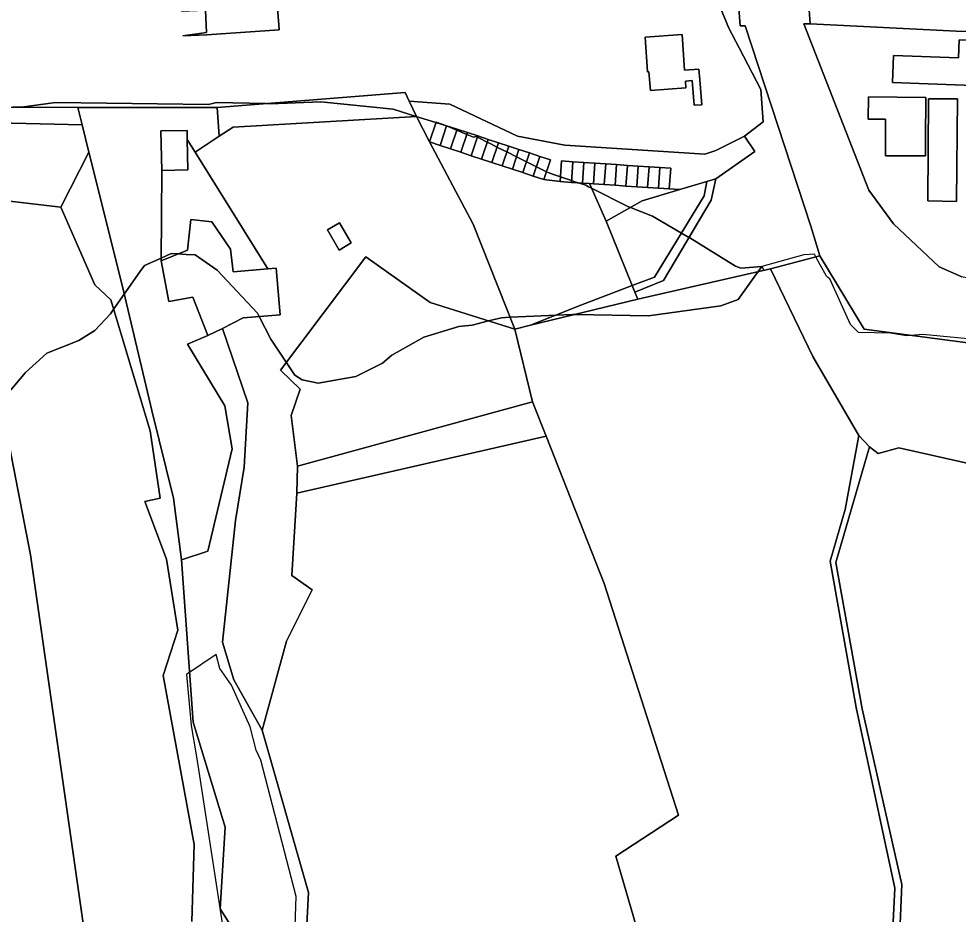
# Model space of a CAD drawing. Extents: x -477304 to -465429, y -1159113 to -1149210.
# Drawn here: x -473800.3 to -473501.6, y -1154407 to -1154122.2 of the extents above; entities that cross this region are included whole.
import ezdxf

# ---------------------------------------------------------------- set-up
doc = ezdxf.new("R2010")
doc.units = 0
for name, color, linetype in [('BPEJ_s', 7, 'Continuous'), ('orna_s', 7, 'Continuous'), ('ostatni_s', 7, 'Continuous'), ('PUPFL_s', 7, 'Continuous'), ('trav_porost_s', 7, 'Continuous'), ('voda_s', 7, 'Continuous'), ('zahrada_s', 7, 'Continuous')]:
    doc.layers.add(name, color=color, linetype=linetype)

msp = doc.modelspace()

# ---------------------------------------------------------------- linework, layer by layer
at = {"layer": 'BPEJ_s'}
for points in [[(-473802.28, -1154150.32), (-473799.5, -1154150.26), (-473788.66, -1154148.77), (-473739.96, -1154149.41), (-473737.41, -1154148.77), (-473721.81, -1154149.16), (-473720.4, -1154149.2), (-473704.24, -1154148.56), (-473681.27, -1154150.9), (-473673.91, -1154153.2), (-473667.66, -1154155.15), (-473664.27, -1154156.21), (-473661.04, -1154157.59), (-473657.84, -1154158.95), (-473655.76, -1154159.83), (-473654.91, -1154159.62), (-473654.51, -1154159.82), (-473653.87, -1154160.14), (-473651.38, -1154161.38), (-473650.18, -1154161.98), (-473648.26, -1154162.95), (-473646.33, -1154163.91), (-473645.14, -1154164.5), (-473642.02, -1154166.06), (-473638.89, -1154167.63), (-473635.73, -1154169.21), (-473632.51, -1154170.82), (-473631.94, -1154171.1), (-473630.24, -1154171.68), (-473628.04, -1154172.43), (-473624.56, -1154173.61), (-473623.46, -1154173.98), (-473622.33, -1154174.36), (-473620.03, -1154175.14), (-473619.18, -1154175.57), (-473618.15, -1154176.09), (-473606.43, -1154181.95), (-473605.77, -1154182.2), (-473598.77, -1154184.92), (-473589.59, -1154190.34), (-473587.2, -1154191.75), (-473586.96, -1154191.89), (-473572.41, -1154200.87), (-473570.7, -1154201.51), (-473563.98, -1154200.92)], [(-473490.75, -1154224.69), (-473512.87, -1154222.56), (-473516.62, -1154222.87), (-473517.97, -1154222.98), (-473523.07, -1154222.13), (-473533.28, -1154221.92), (-473535.83, -1154219.37), (-473542.42, -1154204.91), (-473543.05, -1154204.41), (-473543.49, -1154204.06), (-473545.49, -1154200.38), (-473546.85, -1154197.88), (-473547.31, -1154197.04), (-473550.71, -1154197.26), (-473563.98, -1154200.92), (-473570.7, -1154201.51), (-473572.41, -1154200.87), (-473586.96, -1154191.89), (-473587.2, -1154191.75), (-473589.59, -1154190.34), (-473598.77, -1154184.92), (-473605.77, -1154182.2), (-473606.43, -1154181.95), (-473618.15, -1154176.09), (-473619.18, -1154175.57), (-473620.03, -1154175.14), (-473622.33, -1154174.36), (-473623.46, -1154173.98), (-473624.56, -1154173.61), (-473628.04, -1154172.43), (-473630.24, -1154171.68), (-473631.94, -1154171.1), (-473632.51, -1154170.82), (-473635.73, -1154169.21), (-473638.89, -1154167.63), (-473642.02, -1154166.06), (-473645.14, -1154164.5), (-473646.33, -1154163.91), (-473648.26, -1154162.95), (-473650.18, -1154161.98), (-473651.38, -1154161.38), (-473653.87, -1154160.14), (-473654.51, -1154159.82), (-473654.91, -1154159.62), (-473655.76, -1154159.83), (-473657.84, -1154158.95), (-473661.04, -1154157.59), (-473664.27, -1154156.21), (-473667.66, -1154155.15), (-473673.91, -1154153.2), (-473681.27, -1154150.9), (-473704.24, -1154148.56), (-473720.4, -1154149.2), (-473721.81, -1154149.16), (-473737.41, -1154148.77), (-473739.96, -1154149.41), (-473788.66, -1154148.77), (-473799.5, -1154150.26), (-473802.28, -1154150.32)], [(-473563.98, -1154200.92), (-473565.15, -1154202.56), (-473571.55, -1154211.5), (-473577.08, -1154213.42), (-473600.05, -1154216.61), (-473623.29, -1154216.2), (-473624.29, -1154216.18), (-473629.45, -1154216.42), (-473636.59, -1154216.76), (-473644.1, -1154217.12), (-473645.56, -1154217.18), (-473646.83, -1154217.24), (-473649.2, -1154217.84), (-473650.92, -1154218.27), (-473656.18, -1154219.58), (-473660.44, -1154220.01), (-473671.5, -1154223.41), (-473681.7, -1154229.15), (-473684.68, -1154231.7), (-473688.26, -1154233.49), (-473693.18, -1154235.96), (-473705.09, -1154238.08), (-473710.19, -1154237.02), (-473712.53, -1154235.53), (-473715.27, -1154231.43), (-473720.19, -1154224.05), (-473723.86, -1154216.89), (-473724.44, -1154215.76), (-473737.2, -1154202.15), (-473744.22, -1154197.26), (-473747.08, -1154197.1), (-473749.66, -1154196.95), (-473751.87, -1154196.83), (-473755.04, -1154198.26), (-473760.38, -1154200.66), (-473761.81, -1154202.68), (-473766.79, -1154209.72), (-473770.15, -1154214.46), (-473771.22, -1154215.97), (-473776.11, -1154221.28), (-473781.21, -1154224.47), (-473791.42, -1154228.51), (-473798.23, -1154234.68), (-473806.14, -1154244.09)], [(-473806.14, -1154244.09), (-473798.23, -1154234.68), (-473791.42, -1154228.51), (-473781.21, -1154224.47), (-473776.11, -1154221.28), (-473771.22, -1154215.97), (-473770.15, -1154214.46), (-473766.79, -1154209.72), (-473761.81, -1154202.68), (-473760.38, -1154200.66), (-473755.04, -1154198.26), (-473751.87, -1154196.83), (-473749.66, -1154196.95), (-473747.08, -1154197.1), (-473744.22, -1154197.26), (-473737.2, -1154202.15), (-473724.44, -1154215.76), (-473723.86, -1154216.89), (-473720.19, -1154224.05), (-473715.27, -1154231.43), (-473712.53, -1154235.53), (-473710.19, -1154237.02), (-473705.09, -1154238.08), (-473693.18, -1154235.96), (-473688.26, -1154233.49), (-473684.68, -1154231.7), (-473681.7, -1154229.15), (-473671.5, -1154223.41), (-473660.44, -1154220.01), (-473656.18, -1154219.58), (-473650.92, -1154218.27), (-473649.2, -1154217.84), (-473646.83, -1154217.24)], [(-473490.75, -1154224.69), (-473512.87, -1154222.56), (-473516.62, -1154222.87), (-473517.97, -1154222.98), (-473523.07, -1154222.13), (-473533.28, -1154221.92), (-473535.83, -1154219.37), (-473542.42, -1154204.91), (-473543.05, -1154204.41), (-473543.49, -1154204.06), (-473545.49, -1154200.38), (-473546.85, -1154197.88), (-473547.31, -1154197.04), (-473550.71, -1154197.26), (-473563.98, -1154200.92)], [(-473646.83, -1154217.24), (-473645.56, -1154217.18), (-473644.1, -1154217.12), (-473636.59, -1154216.76), (-473629.45, -1154216.42), (-473624.29, -1154216.18), (-473623.29, -1154216.2), (-473600.05, -1154216.61), (-473577.08, -1154213.42), (-473571.55, -1154211.5), (-473565.15, -1154202.56), (-473563.98, -1154200.92)], [(-473563.98, -1154200.92), (-473563.37, -1154202.15), (-473561.23, -1154201.66), (-473547.77, -1154229.6), (-473533.15, -1154254.72), (-473537.52, -1154278.23), (-473542.34, -1154294.72), (-473534.06, -1154341.26), (-473521.71, -1154398.75), (-473523.18, -1154428.68)], [(-473563.98, -1154200.92), (-473563.37, -1154202.15), (-473561.23, -1154201.66), (-473547.77, -1154229.6), (-473533.15, -1154254.72), (-473537.52, -1154278.23), (-473542.34, -1154294.72), (-473534.06, -1154341.26), (-473521.71, -1154398.75), (-473523.18, -1154428.68)], [(-473713.17, -1154433.1), (-473712.11, -1154401.39), (-473723.38, -1154358.01), (-473724.87, -1154354.82), (-473726.78, -1154347.38), (-473732.73, -1154334.19), (-473736.35, -1154328.88), (-473737.62, -1154324.41), (-473746.98, -1154330.79), (-473745.49, -1154346.95), (-473743.89, -1154356.32), (-473742.87, -1154363), (-473735.71, -1154409.89)], [(-473713.17, -1154433.1), (-473712.11, -1154401.39), (-473723.38, -1154358.01), (-473724.87, -1154354.82), (-473726.78, -1154347.38), (-473732.73, -1154334.19), (-473736.35, -1154328.88), (-473737.62, -1154324.41), (-473746.98, -1154330.79), (-473745.49, -1154346.95), (-473743.89, -1154356.32), (-473742.87, -1154363), (-473735.71, -1154409.89)]]:
    msp.add_lwpolyline(points, dxfattribs=at)
at = {"layer": 'orna_s'}
for points in [[(-473636.92, -1154243.97), (-473711.7, -1154264.44), (-473713.76, -1154248.35), (-473710.84, -1154239.98), (-473717.13, -1154233.89), (-473689.99, -1154197.9), (-473669.5, -1154212.38), (-473642.6, -1154220.9)], [(-473711.92, -1154273.1), (-473711.7, -1154264.44), (-473636.92, -1154243.97), (-473632.61, -1154254.89)]]:
    msp.add_lwpolyline(points, close=True, dxfattribs=at)
at = {"layer": 'ostatni_s'}
for points in [[(-473741.07, -1154117.28), (-473741.1, -1154116.68), (-473718.3, -1154115.18), (-473718.24, -1154116.04), (-473717.64, -1154124.12), (-473717.53, -1154125.63), (-473740.58, -1154127.28), (-473748.2, -1154127.58), (-473740.62, -1154126.51), (-473740.96, -1154119.46), (-473748.57, -1154119.73)], [(-473741.1, -1154116.68), (-473741.07, -1154117.28), (-473748.57, -1154119.73), (-473740.96, -1154119.46), (-473740.62, -1154126.51), (-473748.2, -1154127.58), (-473740.58, -1154127.28), (-473717.53, -1154125.63), (-473717.64, -1154124.12), (-473718.24, -1154116.04), (-473718.3, -1154115.18)], [(-473548.4, -1154188.13), (-473545.54, -1154197.54), (-473561.23, -1154201.66), (-473603.5, -1154211.38), (-473604.42, -1154209.12), (-473595.28, -1154205.43), (-473580.16, -1154179.81), (-473578.65, -1154173.03), (-473566.3, -1154164.4), (-473569.49, -1154159.45), (-473563.61, -1154154.98), (-473564.38, -1154144.63), (-473571.29, -1154131.39), (-473574.54, -1154125.13), (-473577.3, -1154118.45), (-473578.75, -1154114.92), (-473573.24, -1154114.47), (-473571.44, -1154117.37), (-473570.91, -1154124.41), (-473569.32, -1154124.35)], [(-473502.16, -1154126.07), (-473548.71, -1154123.8), (-473549.18, -1154116.36), (-473435.86, -1154120.05), (-473435.68, -1154127.11)], [(-473501.28, -1154128.86), (-473501.53, -1154134.56), (-473522.15, -1154133.81), (-473522.45, -1154142.42), (-473491.25, -1154143.62), (-473492.59, -1154182.65), (-473441.07, -1154184.4), (-473439.82, -1154150.09), (-473425.93, -1154150.57), (-473419.86, -1154175.73), (-473468.07, -1154204.63), (-473476.35, -1154206.94), (-473486.33, -1154207.41), (-473500.45, -1154204.22), (-473507.66, -1154201.08), (-473522.13, -1154187.37), (-473529.99, -1154176.67), (-473550.65, -1154123.76), (-473548.71, -1154123.8), (-473502.16, -1154126.07), (-473435.68, -1154127.11), (-473429.56, -1154127.21), (-473428.63, -1154131.54), (-473490.82, -1154129.26)], [(-473588.33, -1154141.96), (-473588.17, -1154144.13), (-473599.48, -1154144.96), (-473599.93, -1154138.99), (-473600.37, -1154139.02), (-473601.17, -1154128.05), (-473589.36, -1154127.19), (-473588.59, -1154138.52), (-473584.03, -1154138.21), (-473583.8, -1154141.59), (-473583.11, -1154149.48), (-473585.58, -1154149.69), (-473586.16, -1154141.8)], [(-473601.17, -1154128.05), (-473600.37, -1154139.02), (-473599.93, -1154138.99), (-473599.48, -1154144.96), (-473588.17, -1154144.13), (-473588.33, -1154141.96), (-473586.16, -1154141.8), (-473585.58, -1154149.69), (-473583.11, -1154149.48), (-473583.8, -1154141.59), (-473584.03, -1154138.21), (-473588.59, -1154138.52), (-473589.36, -1154127.19)], [(-473501.28, -1154128.86), (-473490.82, -1154129.26), (-473428.63, -1154131.54), (-473425.15, -1154131.65), (-473425.93, -1154150.57), (-473439.82, -1154150.09), (-473441.07, -1154184.4), (-473492.59, -1154182.65), (-473491.25, -1154143.62), (-473522.45, -1154142.42), (-473522.15, -1154133.81), (-473501.53, -1154134.56)], [(-473737.23, -1154150.39), (-473677.47, -1154145.64), (-473676.2, -1154148.35), (-473673.89, -1154153.25), (-473732.11, -1154156.64), (-473736.64, -1154159.53)], [(-473530.18, -1154154.04), (-473530.15, -1154146.95), (-473511.91, -1154147.18), (-473511.98, -1154160.69), (-473512.02, -1154165.8), (-473524.75, -1154165.71), (-473524.7, -1154160.57), (-473524.66, -1154154.07)], [(-473511.98, -1154160.69), (-473511.91, -1154147.18), (-473530.15, -1154146.95), (-473530.18, -1154154.04), (-473524.66, -1154154.07), (-473524.7, -1154160.57), (-473524.75, -1154165.71), (-473512.02, -1154165.8)], [(-473781.51, -1154150.34), (-473780.15, -1154155.91), (-473820.48, -1154154.9), (-473831.68, -1154149.93), (-473803.24, -1154150.32)], [(-473624.16, -1154167.62), (-473627.7, -1154167.38), (-473628.14, -1154173.97), (-473633.34, -1154173.32), (-473631.27, -1154167.04), (-473634.66, -1154165.93), (-473637.97, -1154164.83), (-473641.26, -1154163.75), (-473644.54, -1154162.67), (-473647.81, -1154161.59), (-473651.1, -1154160.52), (-473654.38, -1154159.44), (-473657.65, -1154158.36), (-473660.94, -1154157.28), (-473664.27, -1154156.18), (-473667.64, -1154155.08), (-473669.71, -1154161.34), (-473673.89, -1154153.25), (-473676.2, -1154148.35), (-473663.28, -1154149.35), (-473641.73, -1154159.51), (-473626.65, -1154162.36), (-473582.11, -1154165.25), (-473578.62, -1154164.05), (-473569.49, -1154159.45), (-473566.3, -1154164.4), (-473578.65, -1154173.03), (-473581.52, -1154173.9), (-473590.14, -1154176.51), (-473593.46, -1154176.29), (-473593.02, -1154169.7), (-473596.47, -1154169.47), (-473599.91, -1154169.24), (-473603.35, -1154169.01), (-473606.8, -1154168.78), (-473610.23, -1154168.55), (-473613.68, -1154168.32), (-473617.13, -1154168.09), (-473620.62, -1154167.86)], [(-473501.82, -1154147.67), (-473502.07, -1154180.23), (-473511.28, -1154180.12), (-473511.01, -1154147.58)], [(-473511.01, -1154147.58), (-473511.28, -1154180.12), (-473502.07, -1154180.23), (-473501.82, -1154147.67)], [(-473667.64, -1154155.08), (-473664.27, -1154156.18), (-473666.33, -1154162.45), (-473669.71, -1154161.34)], [(-473754.85, -1154170.4), (-473755.14, -1154157.84), (-473746.82, -1154157.65), (-473746.75, -1154160.54), (-473746.53, -1154170.21)], [(-473660.94, -1154157.28), (-473663.01, -1154163.55), (-473666.33, -1154162.45), (-473664.27, -1154156.18)], [(-473657.65, -1154158.36), (-473659.72, -1154164.63), (-473663.01, -1154163.55), (-473660.94, -1154157.28)], [(-473654.38, -1154159.44), (-473656.44, -1154165.71), (-473659.72, -1154164.63), (-473657.65, -1154158.36)], [(-473738.94, -1154186.7), (-473745.65, -1154186), (-473746.67, -1154195.75), (-473755.05, -1154199.12), (-473754.85, -1154170.4), (-473746.53, -1154170.21), (-473746.75, -1154160.54), (-473744.2, -1154164.64), (-473721.14, -1154201.7), (-473732.12, -1154202.66), (-473732.98, -1154195.46)], [(-473651.1, -1154160.52), (-473653.16, -1154166.79), (-473656.44, -1154165.71), (-473654.38, -1154159.44)], [(-473647.81, -1154161.59), (-473649.88, -1154167.86), (-473653.16, -1154166.79), (-473651.1, -1154160.52)], [(-473644.54, -1154162.67), (-473646.61, -1154168.95), (-473649.88, -1154167.86), (-473647.81, -1154161.59)], [(-473646.61, -1154168.95), (-473644.54, -1154162.67), (-473641.26, -1154163.75), (-473643.32, -1154170.03)], [(-473640.04, -1154171.11), (-473643.32, -1154170.03), (-473641.26, -1154163.75), (-473637.97, -1154164.83)], [(-473637.97, -1154164.83), (-473634.66, -1154165.93), (-473636.71, -1154172.2), (-473640.04, -1154171.11)], [(-473631.27, -1154167.04), (-473633.34, -1154173.32), (-473636.71, -1154172.2), (-473634.66, -1154165.93)], [(-473628.14, -1154173.97), (-473627.7, -1154167.38), (-473624.16, -1154167.62), (-473624.6, -1154174.21)], [(-473624.6, -1154174.21), (-473624.16, -1154167.62), (-473620.62, -1154167.86), (-473621.06, -1154174.45)], [(-473617.13, -1154168.09), (-473617.56, -1154174.67), (-473618.8, -1154174.59), (-473621.06, -1154174.45), (-473620.62, -1154167.86)], [(-473614.12, -1154174.91), (-473617.56, -1154174.67), (-473617.13, -1154168.09), (-473613.68, -1154168.32)], [(-473614.12, -1154174.91), (-473613.68, -1154168.32), (-473610.23, -1154168.55), (-473610.68, -1154175.13)], [(-473610.23, -1154168.55), (-473606.8, -1154168.78), (-473607.23, -1154175.37), (-473610.68, -1154175.13)], [(-473607.23, -1154175.37), (-473606.8, -1154168.78), (-473603.35, -1154169.01), (-473603.79, -1154175.6)], [(-473599.91, -1154169.24), (-473600.35, -1154175.83), (-473603.79, -1154175.6), (-473603.35, -1154169.01)], [(-473596.91, -1154176.06), (-473600.35, -1154175.83), (-473599.91, -1154169.24), (-473596.47, -1154169.47)], [(-473596.47, -1154169.47), (-473593.02, -1154169.7), (-473593.46, -1154176.29), (-473596.91, -1154176.06)], [(-473613.57, -1154186.56), (-473602.05, -1154180.12), (-473590.14, -1154176.51), (-473581.52, -1154173.9), (-473582.34, -1154178.45), (-473598.12, -1154204.31), (-473605.26, -1154207.04)], [(-473595.28, -1154205.43), (-473604.42, -1154209.12), (-473605.26, -1154207.04), (-473598.12, -1154204.31), (-473582.34, -1154178.45), (-473581.52, -1154173.9), (-473578.65, -1154173.03), (-473580.16, -1154179.81)], [(-473738.94, -1154186.7), (-473732.98, -1154195.46), (-473732.12, -1154202.66), (-473721.14, -1154201.7), (-473718.52, -1154201.47), (-473717.22, -1154216.31), (-473728.97, -1154217.34), (-473735.6, -1154220.63), (-473740.17, -1154222.9), (-473744.94, -1154210.67), (-473752.64, -1154212.1), (-473755.05, -1154199.12), (-473746.67, -1154195.75), (-473745.65, -1154186)], [(-473702.2, -1154189.26), (-473698.37, -1154187.02), (-473694.59, -1154193.48), (-473698.42, -1154195.72)], [(-473605.26, -1154207.04), (-473604.42, -1154209.12), (-473603.5, -1154211.38), (-473637.55, -1154219.67), (-473621.63, -1154213.29)], [(-473734.76, -1154245.23), (-473746.67, -1154225.62), (-473740.17, -1154222.9), (-473735.6, -1154220.63), (-473727.5, -1154244.36), (-473728.65, -1154264.77), (-473731.37, -1154281.73), (-473735.6, -1154320.41), (-473731.98, -1154332.42), (-473722.93, -1154348.41), (-473708.25, -1154400.08), (-473709.85, -1154432.82), (-473736.53, -1154435.09), (-473727.09, -1154419.77), (-473736.3, -1154405.33), (-473734.66, -1154379.32), (-473744.86, -1154345.86), (-473748.62, -1154294.31), (-473740.24, -1154291.55), (-473732.46, -1154259)], [(-473514.58, -1154483.35), (-473508.81, -1154499.55), (-473515.98, -1154504.36), (-473518.36, -1154452.56), (-473523.18, -1154428.68), (-473521.71, -1154398.75), (-473534.06, -1154341.26), (-473542.34, -1154294.72), (-473537.52, -1154278.23), (-473533.15, -1154254.72), (-473529.76, -1154258.34), (-473540.5, -1154295.17), (-473532.15, -1154341.65), (-473519.54, -1154397.54), (-473520.9, -1154429.92), (-473516.41, -1154452.14)]]:
    msp.add_lwpolyline(points, close=True, dxfattribs=at)
for points in [[(-473577.3, -1154118.45), (-473574.54, -1154125.13), (-473571.29, -1154131.39), (-473564.38, -1154144.63), (-473563.61, -1154154.98), (-473569.49, -1154159.45), (-473578.62, -1154164.05), (-473582.11, -1154165.25), (-473626.65, -1154162.36), (-473641.73, -1154159.51), (-473663.28, -1154149.35), (-473676.2, -1154148.35), (-473677.47, -1154145.64), (-473737.23, -1154150.39), (-473781.51, -1154150.34), (-473803.24, -1154150.32)], [(-473745.27, -1154409.34), (-473744.59, -1154384.85), (-473754.38, -1154331.03), (-473749.77, -1154316.62), (-473753.33, -1154294.07), (-473760.27, -1154275.76), (-473755.4, -1154274.7), (-473758.58, -1154253.21), (-473771.03, -1154211.52), (-473776.19, -1154206.74), (-473786.96, -1154182.1), (-473778.02, -1154164.62), (-473767.45, -1154206.95), (-473758.01, -1154246.76), (-473751.16, -1154274.66), (-473748.62, -1154294.31), (-473744.86, -1154345.86), (-473734.66, -1154379.32), (-473736.3, -1154405.33), (-473727.09, -1154419.77)]]:
    msp.add_lwpolyline(points, dxfattribs=at)
at = {"layer": 'PUPFL_s'}
msp.add_lwpolyline([(-473495.41, -1154264.28), (-473520.43, -1154258.61), (-473526.99, -1154260.49), (-473529.76, -1154258.34), (-473533.15, -1154254.72), (-473547.77, -1154229.6), (-473561.23, -1154201.66), (-473545.54, -1154197.54), (-473531.51, -1154220.91), (-473475.35, -1154228.31)], dxfattribs=at)
msp.add_lwpolyline([(-473516.41, -1154452.14), (-473520.9, -1154429.92), (-473519.54, -1154397.54), (-473532.15, -1154341.65), (-473540.5, -1154295.17), (-473529.76, -1154258.34), (-473526.99, -1154260.49), (-473520.43, -1154258.61), (-473495.41, -1154264.28), (-473478.7, -1154263.34), (-473468.01, -1154281.07), (-473466.33, -1154298.92), (-473468.67, -1154309.07), (-473468.86, -1154327.08), (-473464.45, -1154348.21), (-473467.62, -1154368.4), (-473456.29, -1154390.9), (-473454.38, -1154402.58), (-473466.25, -1154430.93), (-473467.69, -1154461.59), (-473464.56, -1154469.87), (-473508.81, -1154499.55), (-473514.58, -1154483.35)], close=True, dxfattribs=at)
at = {"layer": 'trav_porost_s'}
for points in [[(-473746.82, -1154157.65), (-473755.14, -1154157.84), (-473754.85, -1154170.4), (-473755.05, -1154199.12), (-473752.64, -1154212.1), (-473744.94, -1154210.67), (-473740.17, -1154222.9), (-473746.67, -1154225.62), (-473734.76, -1154245.23), (-473732.46, -1154259), (-473740.24, -1154291.55), (-473748.62, -1154294.31), (-473751.16, -1154274.66), (-473758.01, -1154246.76), (-473767.45, -1154206.95), (-473778.02, -1154164.62), (-473780.15, -1154155.91), (-473781.51, -1154150.34), (-473737.23, -1154150.39), (-473736.64, -1154159.53), (-473744.2, -1154164.64), (-473746.75, -1154160.54)], [(-473718.52, -1154201.47), (-473721.14, -1154201.7), (-473744.2, -1154164.64), (-473736.64, -1154159.53), (-473732.11, -1154156.64), (-473673.89, -1154153.25), (-473669.71, -1154161.34), (-473655.82, -1154187.5), (-473642.6, -1154220.9), (-473669.5, -1154212.38), (-473689.99, -1154197.9), (-473717.13, -1154233.89), (-473710.84, -1154239.98), (-473713.76, -1154248.35), (-473711.7, -1154264.44), (-473711.92, -1154273.1), (-473713.53, -1154299.27), (-473707.03, -1154303.79), (-473715.18, -1154320.13), (-473722.93, -1154348.41), (-473731.98, -1154332.42), (-473735.6, -1154320.41), (-473731.37, -1154281.73), (-473728.65, -1154264.77), (-473727.5, -1154244.36), (-473735.6, -1154220.63), (-473728.97, -1154217.34), (-473717.22, -1154216.31)], [(-473603.79, -1154175.6), (-473600.35, -1154175.83), (-473596.91, -1154176.06), (-473593.46, -1154176.29), (-473590.14, -1154176.51), (-473602.05, -1154180.12), (-473613.57, -1154186.56), (-473618.8, -1154174.59), (-473617.56, -1154174.67), (-473614.12, -1154174.91), (-473610.68, -1154175.13), (-473607.23, -1154175.37)], [(-473702.2, -1154189.26), (-473698.42, -1154195.72), (-473694.59, -1154193.48), (-473698.37, -1154187.02)], [(-473632.61, -1154254.89), (-473636.92, -1154243.97), (-473642.6, -1154220.9), (-473637.55, -1154219.67), (-473603.5, -1154211.38), (-473561.23, -1154201.66), (-473547.77, -1154229.6), (-473533.15, -1154254.72), (-473537.52, -1154278.23), (-473542.34, -1154294.72), (-473534.06, -1154341.26), (-473521.71, -1154398.75), (-473523.18, -1154428.68), (-473518.36, -1154452.56), (-473515.98, -1154504.36), (-473532, -1154511.28), (-473570.89, -1154525.62), (-473571.14, -1154510.02), (-473574.38, -1154501.45), (-473591.18, -1154454.77), (-473610.43, -1154388.56), (-473590.53, -1154375.47), (-473614.14, -1154301.81)], [(-473707.35, -1154566.28), (-473711.33, -1154560.8), (-473728.4, -1154465.94), (-473714.87, -1154466.35), (-473709.85, -1154432.82), (-473708.25, -1154400.08), (-473722.93, -1154348.41), (-473715.18, -1154320.13), (-473707.03, -1154303.79), (-473713.53, -1154299.27), (-473711.92, -1154273.1), (-473632.61, -1154254.89), (-473614.14, -1154301.81), (-473590.53, -1154375.47), (-473610.43, -1154388.56), (-473591.18, -1154454.77), (-473574.38, -1154501.45), (-473593.46, -1154535.59), (-473609.75, -1154534.55), (-473614.2, -1154556.61), (-473621.89, -1154561.28), (-473633.08, -1154560.34), (-473635.05, -1154571.12), (-473706.73, -1154567.63)]]:
    msp.add_lwpolyline(points, close=True, dxfattribs=at)
for points in [[(-473823.2, -1154177.85), (-473786.96, -1154182.1), (-473776.19, -1154206.74), (-473771.03, -1154211.52), (-473758.58, -1154253.21), (-473755.4, -1154274.7), (-473760.27, -1154275.76), (-473753.33, -1154294.07), (-473749.77, -1154316.62), (-473754.38, -1154331.03), (-473744.59, -1154384.85), (-473745.27, -1154409.34)], [(-473808.1, -1154234.12), (-473796.57, -1154292.71), (-473776.95, -1154430.78), (-473775.23, -1154445.37), (-473773.93, -1154482.19), (-473773.07, -1154552.19), (-473774.29, -1154615.68), (-473777.63, -1154648.33), (-473767.82, -1154665.25), (-473757.86, -1154687.75), (-473771.26, -1154694.39), (-473799.66, -1154723.91), (-473800.79, -1154720.87)], [(-473776.95, -1154430.78), (-473796.57, -1154292.71), (-473808.1, -1154234.12)]]:
    msp.add_lwpolyline(points, dxfattribs=at)
at = {"layer": 'voda_s'}
for points in [[(-473549.18, -1154116.36), (-473548.71, -1154123.8), (-473550.65, -1154123.76), (-473529.99, -1154176.67), (-473522.13, -1154187.37), (-473507.66, -1154201.08)], [(-473475.35, -1154228.31), (-473531.51, -1154220.91), (-473545.54, -1154197.54), (-473548.4, -1154188.13), (-473569.32, -1154124.35), (-473570.91, -1154124.41), (-473571.44, -1154117.37)], [(-473507.66, -1154201.08), (-473500.45, -1154204.22)]]:
    msp.add_lwpolyline(points, dxfattribs=at)
at = {"layer": 'zahrada_s'}
for points in [[(-473830.53, -1154153.71), (-473819.04, -1154158.38), (-473818.08, -1154155.96), (-473820.48, -1154154.9), (-473780.15, -1154155.91), (-473778.02, -1154164.62), (-473786.96, -1154182.1), (-473823.2, -1154177.85)], [(-473618.8, -1154174.59), (-473613.57, -1154186.56), (-473605.26, -1154207.04), (-473621.63, -1154213.29), (-473637.55, -1154219.67), (-473642.6, -1154220.9), (-473655.82, -1154187.5), (-473669.71, -1154161.34), (-473666.33, -1154162.45), (-473663.01, -1154163.55), (-473659.72, -1154164.63), (-473656.44, -1154165.71), (-473653.16, -1154166.79), (-473649.88, -1154167.86), (-473646.61, -1154168.95), (-473643.32, -1154170.03), (-473640.04, -1154171.11), (-473636.71, -1154172.2), (-473633.34, -1154173.32), (-473628.14, -1154173.97), (-473624.6, -1154174.21), (-473621.06, -1154174.45)]]:
    msp.add_lwpolyline(points, close=True, dxfattribs=at)

doc.saveas('drawing.dxf')
